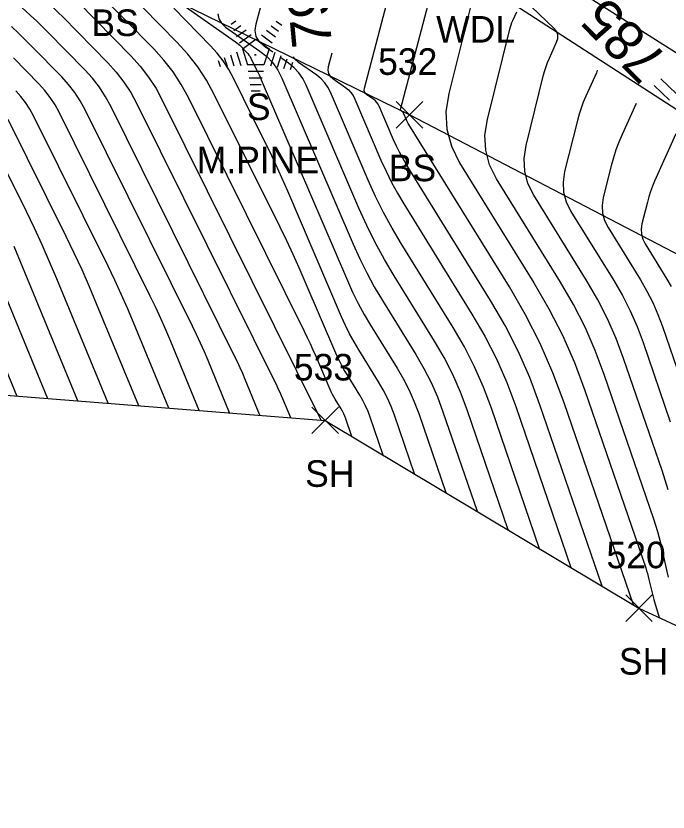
# Model space of a CAD drawing. Extents: x 1650836 to 1652450, y 332578 to 333908.
# Drawn here: x 1652292.5 to 1652341.6, y 332583.1 to 332642.9 of the extents above; entities that cross this region are included whole.
import ezdxf

# ---------------------------------------------------------------- set-up
doc = ezdxf.new("R2010")
doc.units = 0
for name, color, linetype in [('L_A', 7, 'Continuous'), ('L_C', 7, 'Continuous'), ('L_I', 7, 'Continuous'), ('L_TIC', 7, 'Continuous'), ('LAWA', 7, 'Continuous'), ('LELB', 7, 'Continuous'), ('LSOGCMA', 7, 'Continuous'), ('LSOGCMA_T', 7, 'Continuous'), ('LSOGCMI', 7, 'Continuous'), ('LSOGP', 7, 'Continuous'), ('LTC', 7, 'Continuous')]:
    doc.layers.add(name, color=color, linetype=linetype)

msp = doc.modelspace()

# ---------------------------------------------------------------- linework, layer by layer
at = {"layer": 'L_TIC'}
for points in [[(1652321.133, 332634.513), (1652323.133, 332636.513)], [(1652323.133, 332634.513), (1652321.133, 332636.513)], [(1652314.79, 332611.523), (1652316.79, 332613.523)], [(1652316.79, 332611.523), (1652314.79, 332613.523)], [(1652338.409, 332597.399), (1652340.409, 332599.399)], [(1652340.409, 332597.399), (1652338.409, 332599.399)]]:
    msp.add_lwpolyline(points, dxfattribs=at)
at = {"layer": 'LAWA'}
msp.add_lwpolyline([(1652377.083, 332609.462), (1652362.423, 332618.359), (1652352.896, 332629.018), (1652326.723, 332645.943), (1652287.129, 332663.549), (1652263.425, 332671.343), (1652249.055, 332682.968), (1652227.219, 332684.809), (1652198.28, 332683.973), (1652188.25, 332681.448)], dxfattribs=at)
at = {"layer": 'LELB'}
for points in [[(1652365.04, 332620.431), (1652356.315, 332631.256), (1652328.76, 332648.708), (1652289.164, 332668.483), (1652266.826, 332677.17), (1652249.055, 332682.968)], [(1652357.687, 332613.243), (1652345.655, 332623.271), (1652322.133, 332635.513), (1652299.743, 332646.435), (1652287.129, 332663.549)]]:
    msp.add_lwpolyline(points, dxfattribs=at)
at = {"layer": 'LSOGCMA'}
for points in [[(1652308.593, 332613.09), (1652306.968, 332617.029), (1652306.692, 332617.683), (1652306.404, 332618.332), (1652306.105, 332618.976), (1652305.795, 332619.614), (1652297.723, 332635.883), (1652297.355, 332636.556), (1652296.938, 332637.195), (1652296.472, 332637.798), (1652295.957, 332638.366), (1652293.716, 332640.65), (1652293.212, 332641.156), (1652292.699, 332641.652), (1652292.178, 332642.14)], [(1652331.931, 332602.871), (1652328.306, 332613.437), (1652327.715, 332615.015), (1652327.039, 332616.552), (1652326.277, 332618.048), (1652325.43, 332619.505), (1652321.508, 332625.836), (1652320.823, 332626.99), (1652320.182, 332628.167), (1652319.586, 332629.367), (1652319.034, 332630.59), (1652316.187, 332637.224), (1652315.998, 332637.592), (1652315.765, 332637.924), (1652315.487, 332638.22), (1652315.164, 332638.479), (1652313.783, 332639.442), (1652313.494, 332639.703), (1652313.392, 332639.879)], [(1652341.064, 332638.205), (1652344.608, 332634.803)]]:
    msp.add_lwpolyline(points, dxfattribs=at)
at = {"layer": 'LSOGCMI'}
for points in [[(1652291.55, 332650.048), (1652292.541, 332646.683), (1652292.691, 332646.277), (1652292.891, 332645.904), (1652293.143, 332645.563), (1652293.446, 332645.255), (1652294.759, 332644.086), (1652295.085, 332643.791), (1652295.406, 332643.49), (1652295.721, 332643.184), (1652296.032, 332642.873), (1652299.425, 332639.414), (1652300.063, 332638.711), (1652300.639, 332637.965), (1652301.155, 332637.176), (1652301.609, 332636.343), (1652312.146, 332615.109), (1652312.259, 332614.876), (1652312.368, 332614.641), (1652312.473, 332614.404), (1652312.573, 332614.166), (1652313.166, 332612.73)], [(1652320.153, 332609.914), (1652319.173, 332612.77), (1652319.014, 332613.196), (1652318.831, 332613.612), (1652318.625, 332614.016), (1652318.396, 332614.41), (1652317.434, 332615.963), (1652317.201, 332616.355), (1652316.984, 332616.755), (1652316.781, 332617.163), (1652316.593, 332617.578), (1652314.286, 332622.954), (1652313.834, 332623.987), (1652313.369, 332625.013), (1652312.889, 332626.032), (1652312.395, 332627.045), (1652307.44, 332637.032), (1652306.854, 332638.104), (1652306.191, 332639.121), (1652305.448, 332640.082), (1652304.627, 332640.986), (1652299.506, 332646.207)], [(1652338.998, 332598.646), (1652333.785, 332613.837), (1652332.936, 332616.106), (1652331.964, 332618.316), (1652330.869, 332620.467), (1652329.651, 332622.561), (1652322.086, 332634.775), (1652322.033, 332634.863), (1652321.984, 332634.953), (1652321.939, 332635.044), (1652321.897, 332635.138), (1652321.68, 332635.644), (1652321.665, 332635.672), (1652321.648, 332635.697), (1652321.626, 332635.72), (1652321.602, 332635.739), (1652321.496, 332635.813), (1652321.474, 332635.833), (1652321.461, 332635.856), (1652321.456, 332635.882), (1652321.46, 332635.912), (1652324.02, 332645.63)], [(1652341.606, 332607.29), (1652341.386, 332608.024), (1652341.147, 332608.751), (1652338.256, 332617.179), (1652337.691, 332618.686), (1652337.046, 332620.154), (1652336.318, 332621.583), (1652335.509, 332622.974), (1652331.49, 332629.463), (1652331.049, 332630.349), (1652330.805, 332631.266), (1652330.757, 332632.214), (1652330.906, 332633.192), (1652332.231, 332638.512), (1652332.318, 332638.831), (1652332.419, 332639.145), (1652332.535, 332639.454), (1652332.664, 332639.759), (1652333.21, 332640.967), (1652333.3, 332641.26), (1652333.296, 332641.535), (1652333.198, 332641.791), (1652333.005, 332642.03), (1652329.098, 332645.78)], [(1652310.879, 332612.91), (1652309.771, 332615.597), (1652309.582, 332616.044), (1652309.386, 332616.486), (1652309.182, 332616.926), (1652308.97, 332617.362), (1652299.666, 332636.113), (1652299.255, 332636.866), (1652298.789, 332637.58), (1652298.267, 332638.255), (1652297.691, 332638.89), (1652294.874, 332641.762), (1652294.467, 332642.17), (1652294.053, 332642.571), (1652293.632, 332642.965), (1652293.204, 332643.353), (1652291.412, 332644.948)], [(1652317.798, 332611.322), (1652317.347, 332612.637), (1652317.273, 332612.833), (1652317.189, 332613.024), (1652317.094, 332613.21), (1652316.989, 332613.391), (1652316.547, 332614.106), (1652316.439, 332614.286), (1652316.339, 332614.47), (1652316.246, 332614.658), (1652316.16, 332614.849), (1652315.098, 332617.322), (1652314.89, 332617.798), (1652314.676, 332618.27), (1652314.455, 332618.739), (1652314.228, 332619.205), (1652305.496, 332636.802), (1652304.954, 332637.795), (1652304.34, 332638.736), (1652303.653, 332639.625), (1652302.893, 332640.462), (1652298.348, 332645.096)], [(1652311.84, 332640.214), (1652311.212, 332640.652), (1652310.834, 332640.994), (1652310.604, 332641.39), (1652310.523, 332641.841), (1652310.589, 332642.346), (1652311.284, 332644.984), (1652311.357, 332645.388)], [(1652336.642, 332600.054), (1652331.959, 332613.704), (1652331.196, 332615.742), (1652330.322, 332617.728), (1652329.338, 332619.661), (1652328.244, 332621.542), (1652321.893, 332631.795), (1652321.63, 332632.239), (1652321.384, 332632.691), (1652321.155, 332633.152), (1652320.943, 332633.622), (1652319.849, 332636.17), (1652319.776, 332636.312), (1652319.687, 332636.44), (1652319.58, 332636.553), (1652319.456, 332636.653), (1652318.925, 332637.023), (1652318.814, 332637.123), (1652318.747, 332637.24), (1652318.723, 332637.372), (1652318.742, 332637.52), (1652320.78, 332645.255)], [(1652327.145, 332645.374), (1652325.086, 332637.108), (1652324.878, 332635.743), (1652324.944, 332634.421), (1652325.285, 332633.143), (1652325.9, 332631.907), (1652331.506, 332622.858), (1652332.634, 332620.918), (1652333.648, 332618.924), (1652334.549, 332616.876), (1652335.336, 332614.775), (1652339.917, 332601.423), (1652339.987, 332601.21), (1652340.051, 332600.996), (1652340.109, 332600.78), (1652340.162, 332600.563), (1652340.371, 332599.647), (1652340.417, 332599.45), (1652340.467, 332599.254), (1652340.519, 332599.059), (1652340.575, 332598.865), (1652340.918, 332597.701)], [(1652297.19, 332643.985), (1652301.159, 332639.938), (1652301.858, 332639.168), (1652302.49, 332638.35), (1652303.055, 332637.485), (1652303.553, 332636.572), (1652315.321, 332612.856), (1652315.335, 332612.826), (1652315.349, 332612.796), (1652315.363, 332612.765), (1652315.376, 332612.734), (1652315.452, 332612.549)], [(1652322.509, 332608.505), (1652321, 332612.903), (1652320.754, 332613.56), (1652320.472, 332614.2), (1652320.155, 332614.823), (1652319.803, 332615.429), (1652318.322, 332617.82), (1652317.963, 332618.424), (1652317.628, 332619.04), (1652317.316, 332619.668), (1652317.027, 332620.308), (1652312.969, 332629.763), (1652312.53, 332630.766), (1652312.078, 332631.763), (1652311.611, 332632.754), (1652311.131, 332633.738), (1652308.884, 332638.267), (1652308.523, 332638.929), (1652308.113, 332639.557), (1652307.654, 332640.15), (1652307.147, 332640.709), (1652304.388, 332643.522)], [(1652305.236, 332643.652), (1652309.027, 332641.009), (1652309.143, 332640.924), (1652309.255, 332640.834), (1652309.362, 332640.738), (1652309.465, 332640.638), (1652309.87, 332640.226), (1652309.966, 332640.119), (1652310.053, 332640.007), (1652310.131, 332639.887), (1652310.2, 332639.761), (1652310.628, 332638.899), (1652310.719, 332638.712), (1652310.808, 332638.524), (1652310.894, 332638.334), (1652310.977, 332638.143), (1652317.46, 332623.037), (1652317.851, 332622.172), (1652318.272, 332621.324), (1652318.725, 332620.493), (1652319.21, 332619.677), (1652321.21, 332616.448), (1652321.686, 332615.629), (1652322.114, 332614.788), (1652322.494, 332613.924), (1652322.826, 332613.037), (1652324.864, 332607.097)], [(1652307.707, 332643.117), (1652307.777, 332642.732), (1652307.973, 332642.394), (1652308.296, 332642.101), (1652310.872, 332640.305), (1652311.394, 332639.887), (1652311.843, 332639.409), (1652312.22, 332638.873), (1652312.525, 332638.277), (1652317.894, 332625.766), (1652318.386, 332624.677), (1652318.917, 332623.609), (1652319.487, 332622.561), (1652320.097, 332621.534), (1652322.617, 332617.467), (1652323.216, 332616.436), (1652323.756, 332615.376), (1652324.234, 332614.287), (1652324.653, 332613.17), (1652327.22, 332605.688)], [(1652341.638, 332600.724), (1652341.535, 332601.159), (1652341.074, 332603.185), (1652340.957, 332603.666), (1652340.828, 332604.143), (1652340.686, 332604.617), (1652340.532, 332605.087), (1652336.796, 332615.977), (1652336.12, 332617.781), (1652335.347, 332619.539), (1652334.476, 332621.251), (1652333.507, 332622.916), (1652328.695, 332630.685), (1652328.167, 332631.746), (1652327.875, 332632.844), (1652327.818, 332633.978), (1652327.996, 332635.15), (1652329.688, 332641.943), (1652329.735, 332642.115), (1652329.789, 332642.284), (1652329.851, 332642.45), (1652329.921, 332642.614), (1652330.215, 332643.264)], [(1652316.293, 332640.15), (1652316.024, 332639.129), (1652315.989, 332638.862), (1652316.033, 332638.623), (1652316.154, 332638.413), (1652316.354, 332638.232), (1652317.31, 332637.566), (1652317.533, 332637.386), (1652317.726, 332637.182), (1652317.887, 332636.952), (1652318.018, 332636.697), (1652319.988, 332632.106), (1652320.37, 332631.259), (1652320.783, 332630.429), (1652321.227, 332629.614), (1652321.701, 332628.816), (1652326.837, 332620.523), (1652327.808, 332618.855), (1652328.68, 332617.14), (1652329.455, 332615.378), (1652330.132, 332613.57), (1652334.286, 332601.463)], [(1652306.306, 332613.27), (1652304.165, 332618.46), (1652303.801, 332619.322), (1652303.422, 332620.177), (1652303.028, 332621.026), (1652302.62, 332621.867), (1652295.779, 332635.653), (1652295.455, 332636.247), (1652295.088, 332636.809), (1652294.677, 332637.341), (1652294.223, 332637.842), (1652292.318, 332639.784)], [(1652329.575, 332604.28), (1652326.479, 332613.304), (1652325.975, 332614.651), (1652325.397, 332615.964), (1652324.747, 332617.242), (1652324.024, 332618.486), (1652320.985, 332623.391), (1652320.249, 332624.63), (1652319.561, 332625.894), (1652318.92, 332627.182), (1652318.328, 332628.496), (1652314.356, 332637.75), (1652314.109, 332638.232), (1652313.804, 332638.667), (1652313.441, 332639.053), (1652313.018, 332639.392), (1652312.446, 332639.791)], [(1652336.263, 332638.855), (1652336.206, 332638.669), (1652335.407, 332636.904), (1652335.218, 332636.459), (1652335.049, 332636.006), (1652334.901, 332635.547), (1652334.774, 332635.08), (1652333.816, 332631.235), (1652333.697, 332630.449), (1652333.735, 332629.689), (1652333.931, 332628.953), (1652334.285, 332628.242), (1652337.511, 332623.033), (1652338.16, 332621.916), (1652338.744, 332620.769), (1652339.263, 332619.59), (1652339.716, 332618.381), (1652341.762, 332612.416)], [(1652304.02, 332613.45), (1652301.363, 332619.892), (1652300.911, 332620.962), (1652300.44, 332622.023), (1652299.951, 332623.076), (1652299.444, 332624.12), (1652293.836, 332635.423), (1652293.555, 332635.937), (1652293.237, 332636.424), (1652292.882, 332636.884), (1652292.488, 332637.318)], [(1652340.562, 332637.709), (1652341.708, 332636.61)], [(1652339.197, 332636.361), (1652338.136, 332634.016), (1652337.894, 332633.447), (1652337.678, 332632.868), (1652337.489, 332632.28), (1652337.326, 332631.683), (1652336.726, 332629.277), (1652336.636, 332628.685), (1652336.665, 332628.111), (1652336.813, 332627.556), (1652337.08, 332627.02), (1652339.513, 332623.091), (1652340.003, 332622.249), (1652340.443, 332621.384), (1652340.834, 332620.495), (1652341.176, 332619.583), (1652342.556, 332615.56)], [(1652299.447, 332613.81), (1652295.587, 332623.169), (1652295.046, 332624.448), (1652294.484, 332625.717), (1652293.899, 332626.976), (1652293.293, 332628.225), (1652289.949, 332634.964)], [(1652291.892, 332635.193), (1652296.269, 332626.373), (1652296.875, 332625.126), (1652297.458, 332623.868), (1652298.02, 332622.601), (1652298.56, 332621.324), (1652301.733, 332613.63)], [(1652342.197, 332634.074), (1652340.587, 332630.514), (1652340.423, 332630.13), (1652340.278, 332629.74), (1652340.15, 332629.344), (1652340.04, 332628.941), (1652339.636, 332627.319), (1652339.575, 332626.92), (1652339.595, 332626.533), (1652339.695, 332626.159), (1652339.874, 332625.798), (1652341.515, 332623.15), (1652341.845, 332622.582)], [(1652285.947, 332630.45), (1652292.587, 332614.35)], [(1652289.16, 332628.023), (1652294.874, 332614.17)], [(1652297.16, 332613.99), (1652292.373, 332625.596)]]:
    msp.add_lwpolyline(points, dxfattribs=at)
at = {"layer": 'LSOGP'}
msp.add_lwpolyline([(1652279.734, 332615.362), (1652315.79, 332612.523), (1652339.409, 332598.399), (1652346.545, 332595.098), (1652361.354, 332588.241), (1652369.183, 332583.057), (1652370.294, 332595.861), (1652377.083, 332609.462), (1652382.141, 332616.979), (1652386.916, 332625.064), (1652388.914, 332629.021), (1652395.364, 332640.33), (1652402.111, 332652.828), (1652402.772, 332654.006), (1652404.073, 332656.539), (1652408.76, 332665.713), (1652415.318, 332676.268), (1652424.287, 332693.179), (1652433.14, 332710.163), (1652407.488, 332714.435), (1652390.75, 332724.392), (1652340.004, 332757.28), (1652322.392, 332778.396), (1652286.244, 332816.269)], dxfattribs=at)
at = {"layer": 'LTC'}
for p, q in [((1652308.705, 332642.32), (1652309.059, 332642.578)), ((1652312.103, 332642.561), (1652312.522, 332642.256)), ((1652308.914, 332641.855), (1652309.443, 332642.239)), ((1652311.732, 332642.212), (1652312.281, 332641.813)), ((1652309.124, 332641.389), (1652309.828, 332641.9)), ((1652309.333, 332640.923), (1652310.212, 332641.561)), ((1652310.99, 332641.516), (1652311.799, 332640.927)), ((1652311.361, 332641.864), (1652312.04, 332641.37)), ((1652309.558, 332640.468), (1652310.57, 332641.203)), ((1652310.57, 332641.203), (1652311.567, 332640.478)), ((1652309.103, 332640.249), (1652309.434, 332639.23)), ((1652309.558, 332640.468), (1652309.945, 332639.275)), ((1652311.567, 332640.478), (1652311.175, 332639.275)), ((1652312.004, 332640.207), (1652311.666, 332639.167)), ((1652307.737, 332639.6), (1652307.889, 332639.132)), ((1652308.193, 332639.816), (1652308.404, 332639.165)), ((1652308.648, 332640.033), (1652308.919, 332639.197)), ((1652312.449, 332639.957), (1652312.161, 332639.072)), ((1652312.893, 332639.707), (1652312.656, 332638.977)), ((1652311.175, 332639.275), (1652309.945, 332639.275)), ((1652313.338, 332639.456), (1652313.151, 332638.882)), ((1652311.137, 332638.775), (1652309.993, 332638.775)), ((1652311.053, 332638.275), (1652310.065, 332638.275)), ((1652310.97, 332637.775), (1652310.138, 332637.775)), ((1652310.886, 332637.275), (1652310.211, 332637.275))]:
    msp.add_line(p, q, dxfattribs=at)

# ---------------------------------------------------------------- texts
at = {"layer": 'L_A'}
for s, p in [('BS', (1652298.184, 332641.435)), ('WDL', (1652324.14, 332640.943)), ('S', (1652309.895, 332635.112)), ('BS', (1652320.574, 332630.513)), ('SH', (1652314.278, 332607.523)), ('SH', (1652337.898, 332593.399))]:
    msp.add_text(s, height=2, dxfattribs=at).set_placement(p)
at = {"layer": 'L_C'}
msp.add_text('M.PINE', height=2, dxfattribs=at).set_placement((1652306.116, 332631.112))
at = {"layer": 'L_I'}
for s, p in [('532', (1652319.771, 332638.513)), ('533', (1652313.428, 332615.523)), ('520', (1652336.961, 332601.399))]:
    msp.add_text(s, height=2, dxfattribs=at).set_placement(p)
at = {"layer": 'LSOGCMA_T'}
for s, rotation, p in [('790', 95.33073, (1652316.314, 332640.698)), ('785', 134.6313, (1652341.687, 332639.766))]:
    msp.add_text(s, height=3, rotation=rotation, dxfattribs=at).set_placement(p)
at = {"layer": 'LTC'}
msp.add_text('.', height=1.037, rotation=270, dxfattribs=at).set_placement((1652310.452, 332640.216))

doc.saveas('drawing.dxf')
